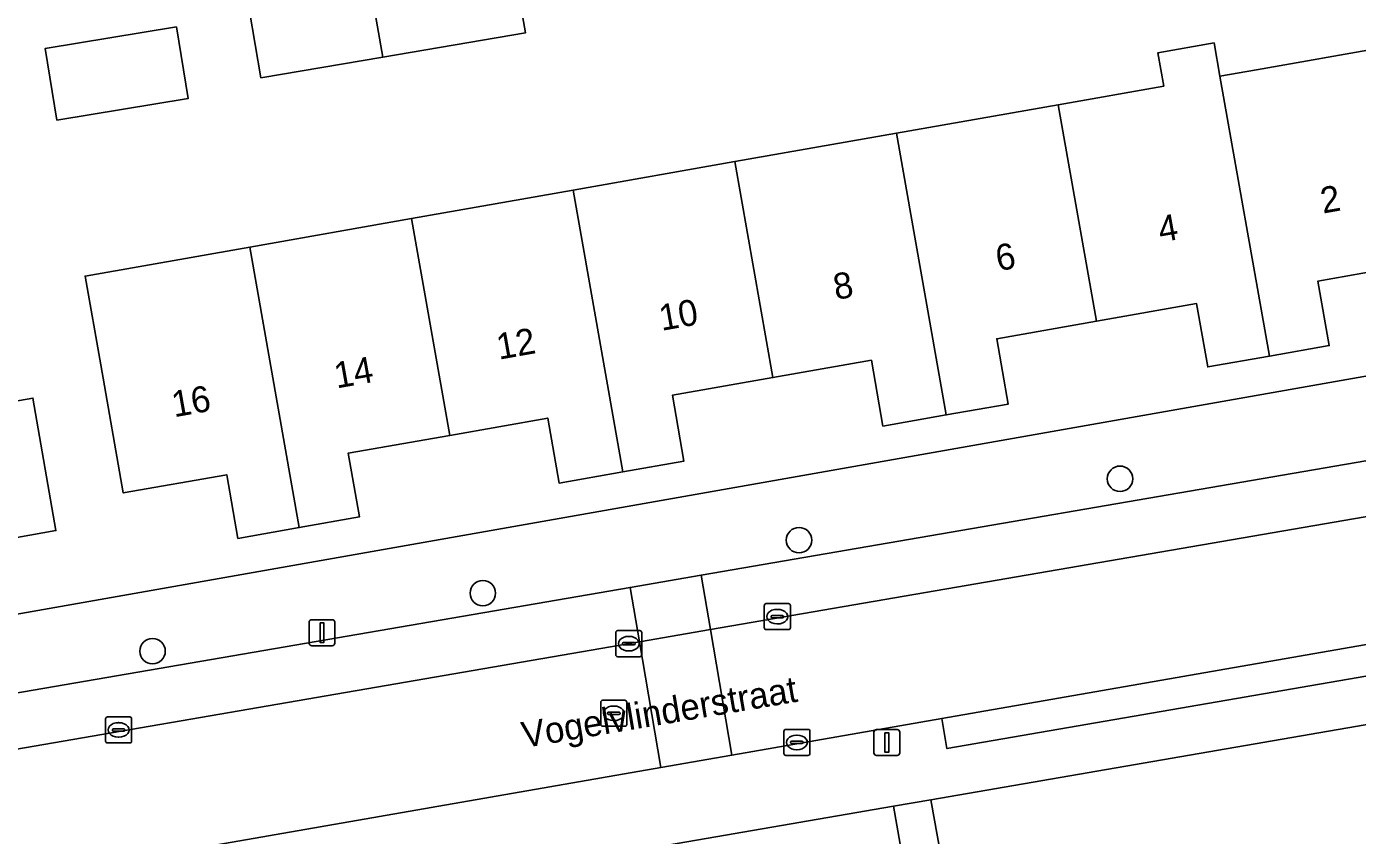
# Model space of a CAD drawing. Extents: x 162879 to 165540, y 384011 to 385181.
# Drawn here: x 163906.2 to 163957.3, y 384623.8 to 384654.9 of the extents above; entities that cross this region are included whole.
import ezdxf

# ---------------------------------------------------------------- set-up
doc = ezdxf.new("R2010")
doc.units = 0
for name, color, linetype in [('IMGEO_Boom', 7, 'Continuous'), ('IMGEO_Erf', 7, 'Continuous'), ('IMGEO_Kolk', 7, 'Continuous'), ('IMGEO_Lichtmast', 7, 'Continuous'), ('IMGEO_Openbare_ruimte_label', 7, 'Continuous'), ('IMGEO_Pand', 7, 'Continuous'), ('IMGEO_Pand_nummerreeks', 7, 'Continuous'), ('IMGEO_Parkeervlak_open', 7, 'Continuous'), ('IMGEO_Rijbaan_lokaal_open', 7, 'Continuous'), ('IMGEO_Rioolput', 7, 'Continuous'), ('IMGEO_Voetpad_open', 7, 'Continuous')]:
    doc.layers.add(name, color=color, linetype=linetype)

msp = doc.modelspace()

# ---------------------------------------------------------------- linework, layer by layer
at = {"layer": 'IMGEO_Boom'}
for centre in [(163948.207, 384637.483), (163935.872, 384635.125), (163923.723, 384633.088), (163911.03, 384630.858)]:
    msp.add_circle(centre, 0.489, dxfattribs=at)
at = {"layer": 'IMGEO_Erf'}
for points in [[(163924.919, 384657.177), (163925.363, 384654.622), (163919.882, 384653.691), (163915.193, 384652.894), (163914.758, 384655.45), (163919.431, 384656.244)], [(163911.944, 384654.851), (163912.396, 384652.095), (163907.358, 384651.269), (163906.906, 384654.025)], [(163907.316, 384635.49), (163904.798, 384635.053), (163903.914, 384640.148), (163906.431, 384640.586)]]:
    msp.add_lwpolyline(points, close=True, dxfattribs=at)
for points in [[(163959.839, 384645.793), (163955.813, 384645.084), (163956.25, 384642.603), (163953.946, 384642.197), (163951.576, 384641.78), (163951.147, 384644.218), (163947.302, 384643.541), (163943.468, 384642.866), (163943.91, 384640.356), (163941.532, 384639.937), (163939.098, 384639.508), (163938.653, 384642.037), (163934.872, 384641.372), (163931.005, 384640.691), (163931.45, 384638.165), (163929.104, 384637.752), (163926.654, 384637.321), (163926.215, 384639.815), (163922.449, 384639.152), (163918.546, 384638.464), (163918.977, 384636.016), (163916.668, 384635.609), (163914.311, 384635.194), (163913.88, 384637.639), (163909.904, 384636.939), (163909.037, 384641.864), (163908.436, 384645.274), (163914.765, 384646.388), (163920.978, 384647.483), (163927.192, 384648.577), (163933.406, 384649.671), (163939.62, 384650.765), (163945.833, 384651.859), (163949.89, 384652.574), (163949.665, 384653.854), (163951.821, 384654.234), (163952.047, 384652.954), (163953.458, 384653.202), (163958.382, 384654.069)], [(163887.445, 384629.045), (163960.844, 384641.985)], [(163958, 384628.098), (163940.94, 384625.151), (163942.056, 384618.953)], [(163940.014, 384621.979), (163939.508, 384624.904), (163889.77, 384616.314)]]:
    msp.add_lwpolyline(points, dxfattribs=at)
at = {"layer": 'IMGEO_Kolk'}
for p, q in [((163934.539, 384631.76), (163934.539, 384632.612)), ((163934.614, 384632.686), (163935.466, 384632.686)), ((163935.027, 384632.466), (163935.052, 384632.466)), ((163935.54, 384632.612), (163935.54, 384631.76)), ((163934.798, 384632.18), (163934.798, 384632.192)), ((163935.236, 384632.143), (163934.838, 384632.143)), ((163934.841, 384632.229), (163935.239, 384632.229)), ((163935.05, 384631.906), (163935.025, 384631.906)), ((163935.282, 384632.192), (163935.282, 384632.18)), ((163928.83, 384630.721), (163928.83, 384631.573)), ((163928.905, 384631.647), (163929.757, 384631.647)), ((163929.318, 384631.427), (163929.343, 384631.427)), ((163929.831, 384631.573), (163929.831, 384630.721)), ((163935.466, 384631.686), (163934.614, 384631.686)), ((163929.089, 384631.141), (163929.089, 384631.153)), ((163929.527, 384631.104), (163929.129, 384631.104)), ((163929.132, 384631.19), (163929.53, 384631.19)), ((163929.341, 384630.867), (163929.316, 384630.867)), ((163929.573, 384631.153), (163929.573, 384631.141)), ((163929.757, 384630.647), (163928.905, 384630.647)), ((163909.226, 384627.405), (163909.226, 384628.257)), ((163909.301, 384628.331), (163910.153, 384628.331)), ((163910.227, 384628.257), (163910.227, 384627.405)), ((163909.485, 384627.825), (163909.485, 384627.837)), ((163909.923, 384627.788), (163909.525, 384627.788)), ((163909.528, 384627.874), (163909.926, 384627.874)), ((163909.714, 384628.111), (163909.739, 384628.111)), ((163909.969, 384627.837), (163909.969, 384627.825)), ((163935.29, 384626.925), (163935.29, 384627.777)), ((163935.365, 384627.851), (163936.217, 384627.851)), ((163936.291, 384627.777), (163936.291, 384626.925)), ((163910.153, 384627.331), (163909.301, 384627.331)), ((163909.737, 384627.551), (163909.712, 384627.551)), ((163935.549, 384627.345), (163935.549, 384627.357)), ((163935.987, 384627.308), (163935.589, 384627.308)), ((163935.592, 384627.394), (163935.99, 384627.394)), ((163935.778, 384627.631), (163935.803, 384627.631)), ((163936.033, 384627.357), (163936.033, 384627.345)), ((163936.217, 384626.851), (163935.365, 384626.851)), ((163935.801, 384627.071), (163935.776, 384627.071))]:
    msp.add_line(p, q, dxfattribs=at)
for points in [[(163934.539, 384631.76), (163934.539, 384632.612)], [(163934.614, 384632.686), (163935.466, 384632.686)], [(163935.54, 384632.612), (163935.54, 384631.76)], [(163928.83, 384630.721), (163928.83, 384631.573)], [(163928.905, 384631.647), (163929.757, 384631.647)], [(163929.831, 384631.573), (163929.831, 384630.721)], [(163935.466, 384631.686), (163934.614, 384631.686)], [(163929.757, 384630.647), (163928.905, 384630.647)], [(163909.226, 384627.405), (163909.226, 384628.257)], [(163909.301, 384628.331), (163910.153, 384628.331)], [(163910.227, 384628.257), (163910.227, 384627.405)], [(163935.29, 384626.925), (163935.29, 384627.777)], [(163935.365, 384627.851), (163936.217, 384627.851)], [(163936.291, 384627.777), (163936.291, 384626.925)], [(163910.153, 384627.331), (163909.301, 384627.331)], [(163936.217, 384626.851), (163935.365, 384626.851)]]:
    msp.add_lwpolyline(points, dxfattribs=at)
for centre, radius, start, end in [((163934.616, 384632.61), 0.0765, 91.552, 178.448), ((163934.616, 384632.61), 0.0765, 91.552, 178.448), ((163935.464, 384632.61), 0.0765, 1.552, 88.448), ((163935.464, 384632.61), 0.0765, 1.552, 88.448), ((163934.838, 384632.189), 0.0403, 85.8775, 175.7526), ((163934.835, 384632.179), 0.0366, 178.938, 274.7102), ((163935.239, 384632.186), 0.043, 264.8664, 352.4533), ((163935.243, 384632.191), 0.0386, 1.7309, 96.639), ((163928.907, 384631.571), 0.0765, 91.552, 178.448), ((163928.907, 384631.571), 0.0765, 91.552, 178.448), ((163929.755, 384631.571), 0.0765, 1.552, 88.448), ((163929.755, 384631.571), 0.0765, 1.552, 88.448), ((163934.616, 384631.762), 0.0765, 181.552, 268.448), ((163934.616, 384631.762), 0.0765, 181.552, 268.448), ((163935.464, 384631.762), 0.0765, 271.552, 358.448), ((163935.464, 384631.762), 0.0765, 271.552, 358.448), ((163929.129, 384631.15), 0.0403, 85.8775, 175.7526), ((163929.126, 384631.14), 0.0366, 178.938, 274.7102), ((163929.53, 384631.147), 0.043, 264.8664, 352.4533), ((163929.534, 384631.152), 0.0386, 1.7309, 96.639), ((163928.907, 384630.723), 0.0765, 181.552, 268.448), ((163928.907, 384630.723), 0.0765, 181.552, 268.448), ((163929.755, 384630.723), 0.0765, 271.552, 358.448), ((163929.755, 384630.723), 0.0765, 271.552, 358.448), ((163909.303, 384628.255), 0.0765, 91.552, 178.448), ((163909.303, 384628.255), 0.0765, 91.552, 178.448), ((163910.151, 384628.255), 0.0765, 1.552, 88.448), ((163910.151, 384628.255), 0.0765, 1.552, 88.448), ((163909.525, 384627.834), 0.0403, 85.8775, 175.7526), ((163909.522, 384627.824), 0.0366, 178.938, 274.7102), ((163909.926, 384627.831), 0.043, 264.8664, 352.4533), ((163909.93, 384627.836), 0.0386, 1.7309, 96.639), ((163935.367, 384627.775), 0.0765, 91.552, 178.448), ((163935.367, 384627.775), 0.0765, 91.552, 178.448), ((163936.215, 384627.775), 0.0765, 1.552, 88.448), ((163936.215, 384627.775), 0.0765, 1.552, 88.448), ((163909.303, 384627.407), 0.0765, 181.552, 268.448), ((163909.303, 384627.407), 0.0765, 181.552, 268.448), ((163910.151, 384627.407), 0.0765, 271.552, 358.448), ((163910.151, 384627.407), 0.0765, 271.552, 358.448), ((163935.589, 384627.354), 0.0403, 85.8775, 175.7526), ((163935.586, 384627.344), 0.0366, 178.938, 274.7102), ((163935.99, 384627.351), 0.043, 264.8664, 352.4533), ((163935.994, 384627.356), 0.0386, 1.7309, 96.639), ((163935.367, 384626.927), 0.0765, 181.552, 268.448), ((163935.367, 384626.927), 0.0765, 181.552, 268.448), ((163936.215, 384626.927), 0.0765, 271.552, 358.448), ((163936.215, 384626.927), 0.0765, 271.552, 358.448)]:
    msp.add_arc(centre, radius, start, end, dxfattribs=at)
for centre, major_axis, ratio, start_param, end_param in [((163935.026, 384632.186), (-0.387, 0.002), 0.722429, 4.712389, 7.853982), ((163935.051, 384632.186), (-0.39, 0.002), 0.717154, 1.570796, 4.712389), ((163929.317, 384631.147), (-0.387, 0.002), 0.722429, 4.712389, 7.853982), ((163929.342, 384631.147), (-0.39, 0.002), 0.717154, 1.570796, 4.712389), ((163909.713, 384627.831), (-0.387, 0.002), 0.722429, 4.712389, 7.853982), ((163909.738, 384627.831), (-0.39, 0.002), 0.717154, 1.570796, 4.712389), ((163935.777, 384627.351), (-0.387, 0.002), 0.722429, 4.712389, 7.853982), ((163935.802, 384627.351), (-0.39, 0.002), 0.717154, 1.570796, 4.712389)]:
    msp.add_ellipse(centre, major_axis=major_axis, ratio=ratio, start_param=start_param, end_param=end_param, dxfattribs=at)
at = {"layer": 'IMGEO_Lichtmast'}
for p, q in [((163917.046, 384631.169), (163917.046, 384631.969)), ((163917.046, 384631.969), (163917.046, 384631.169)), ((163917.146, 384632.069), (163917.936, 384632.069)), ((163917.936, 384632.069), (163917.146, 384632.069)), ((163918.036, 384631.969), (163918.036, 384631.169)), ((163918.036, 384631.169), (163918.036, 384631.969)), ((163917.936, 384631.069), (163917.146, 384631.069)), ((163917.146, 384631.069), (163917.936, 384631.069)), ((163938.752, 384626.949), (163938.752, 384627.749)), ((163938.752, 384627.749), (163938.752, 384626.949)), ((163938.852, 384627.849), (163939.642, 384627.849)), ((163939.642, 384627.849), (163938.852, 384627.849)), ((163939.742, 384627.749), (163939.742, 384626.949)), ((163939.742, 384626.949), (163939.742, 384627.749)), ((163939.642, 384626.849), (163938.852, 384626.849)), ((163938.852, 384626.849), (163939.642, 384626.849))]:
    msp.add_line(p, q, dxfattribs=at)
for points in [[(163917.466, 384631.944), (163917.616, 384631.944), (163917.616, 384631.194), (163917.466, 384631.194), (163917.466, 384631.944)], [(163939.172, 384627.724), (163939.322, 384627.724), (163939.322, 384626.974), (163939.172, 384626.974), (163939.172, 384627.724)]]:
    msp.add_lwpolyline(points, dxfattribs=at)
for centre, start, end in [((163917.146, 384631.969), 90, 180), ((163917.146, 384631.969), 90, 180), ((163917.936, 384631.969), 0, 90), ((163917.936, 384631.969), 360, 90), ((163917.146, 384631.169), 180, 270), ((163917.146, 384631.169), 180, 270), ((163917.936, 384631.169), 270, 0), ((163917.936, 384631.169), 270, 0), ((163938.852, 384627.749), 90, 180), ((163938.852, 384627.749), 90, 180), ((163939.642, 384627.749), 0, 90), ((163939.642, 384627.749), 360, 90), ((163938.852, 384626.949), 180, 270), ((163938.852, 384626.949), 180, 270), ((163939.642, 384626.949), 270, 0), ((163939.642, 384626.949), 270, 0)]:
    msp.add_arc(centre, 0.1, start, end, dxfattribs=at)
at = {"layer": 'IMGEO_Pand'}
for points in [[(163919.431, 384656.244), (163919.882, 384653.691), (163925.363, 384654.622), (163924.919, 384657.177)], [(163919.431, 384656.244), (163914.758, 384655.45), (163915.193, 384652.894), (163919.882, 384653.691)], [(163912.396, 384652.095), (163911.944, 384654.851), (163906.906, 384654.025), (163907.358, 384651.269)], [(163952.047, 384652.954), (163951.821, 384654.234), (163949.665, 384653.854), (163949.89, 384652.574), (163945.833, 384651.859), (163947.302, 384643.541), (163951.147, 384644.218), (163951.576, 384641.78), (163953.946, 384642.197)], [(163953.946, 384642.197), (163956.25, 384642.603), (163955.813, 384645.084), (163959.839, 384645.793), (163958.382, 384654.069), (163953.458, 384653.202), (163952.047, 384652.954)], [(163945.833, 384651.859), (163939.62, 384650.765), (163941.532, 384639.937), (163943.91, 384640.356), (163943.468, 384642.866), (163947.302, 384643.541)], [(163939.62, 384650.765), (163933.406, 384649.671), (163934.872, 384641.372), (163938.653, 384642.037), (163939.098, 384639.508), (163941.532, 384639.937)], [(163927.192, 384648.577), (163929.104, 384637.752), (163931.45, 384638.165), (163931.005, 384640.691), (163934.872, 384641.372), (163933.406, 384649.671)], [(163927.192, 384648.577), (163920.978, 384647.483), (163922.449, 384639.152), (163926.215, 384639.815), (163926.654, 384637.321), (163929.104, 384637.752)], [(163914.765, 384646.388), (163916.668, 384635.609), (163918.977, 384636.016), (163918.546, 384638.464), (163922.449, 384639.152), (163920.978, 384647.483)], [(163914.765, 384646.388), (163908.436, 384645.274), (163909.037, 384641.864), (163909.904, 384636.939), (163913.88, 384637.639), (163914.311, 384635.194), (163916.668, 384635.609)], [(163904.798, 384635.053), (163907.316, 384635.49), (163906.431, 384640.586), (163903.914, 384640.148)]]:
    msp.add_lwpolyline(points, close=True, dxfattribs=at)
at = {"layer": 'IMGEO_Parkeervlak_open'}
for points in [[(163959.66, 384638.521), (163932.108, 384633.777), (163932.466, 384631.69), (163963.513, 384637.038)], [(163893.309, 384624.944), (163929.736, 384631.219), (163929.378, 384633.307), (163896.374, 384627.625)]]:
    msp.add_lwpolyline(points, dxfattribs=at)
msp.add_lwpolyline([(163932.466, 384631.69), (163932.108, 384633.777), (163929.378, 384633.307), (163929.736, 384631.219)], close=True, dxfattribs=at)
at = {"layer": 'IMGEO_Rijbaan_lokaal_open'}
for points in [[(163966.984, 384637.636), (163963.513, 384637.038), (163932.466, 384631.69), (163933.294, 384626.865), (163941.361, 384628.27), (163958.192, 384631.202), (163964.157, 384632.241), (163967.574, 384632.836)], [(163930.565, 384626.389), (163929.736, 384631.219), (163893.309, 384624.944), (163889.785, 384624.337)], [(163889.294, 384619.2), (163930.565, 384626.389)]]:
    msp.add_lwpolyline(points, dxfattribs=at)
msp.add_lwpolyline([(163930.565, 384626.389), (163933.294, 384626.865), (163932.466, 384631.69), (163929.736, 384631.219)], close=True, dxfattribs=at)
at = {"layer": 'IMGEO_Rioolput'}
for p, q in [((163928.254, 384628.045), (163928.254, 384628.897)), ((163928.329, 384628.971), (163929.181, 384628.971)), ((163928.742, 384628.751), (163928.767, 384628.751)), ((163929.255, 384628.897), (163929.255, 384628.045)), ((163928.513, 384628.465), (163928.513, 384628.477)), ((163928.951, 384628.428), (163928.553, 384628.428)), ((163928.556, 384628.514), (163928.954, 384628.514)), ((163928.997, 384628.477), (163928.997, 384628.465)), ((163929.181, 384627.971), (163928.329, 384627.971)), ((163928.765, 384628.191), (163928.74, 384628.191))]:
    msp.add_line(p, q, dxfattribs=at)
for points in [[(163928.254, 384628.045), (163928.254, 384628.897)], [(163928.329, 384628.971), (163929.181, 384628.971)], [(163929.255, 384628.897), (163929.255, 384628.045)], [(163929.181, 384627.971), (163928.329, 384627.971)]]:
    msp.add_lwpolyline(points, dxfattribs=at)
for centre, radius, start, end in [((163928.331, 384628.895), 0.0765, 91.552, 178.448), ((163928.331, 384628.895), 0.0765, 91.552, 178.448), ((163929.179, 384628.895), 0.0765, 1.552, 88.448), ((163929.179, 384628.895), 0.0765, 1.552, 88.448), ((163928.553, 384628.474), 0.0403, 85.8775, 175.7526), ((163928.55, 384628.464), 0.0366, 178.938, 274.7102), ((163928.954, 384628.471), 0.043, 264.8664, 352.4533), ((163928.958, 384628.476), 0.0386, 1.7309, 96.639), ((163928.331, 384628.047), 0.0765, 181.552, 268.448), ((163928.331, 384628.047), 0.0765, 181.552, 268.448), ((163929.179, 384628.047), 0.0765, 271.552, 358.448), ((163929.179, 384628.047), 0.0765, 271.552, 358.448)]:
    msp.add_arc(centre, radius, start, end, dxfattribs=at)
for centre, major_axis, ratio, start_param, end_param in [((163928.741, 384628.471), (-0.387, 0.002), 0.722429, 4.712389, 7.853982), ((163928.766, 384628.471), (-0.39, 0.002), 0.717154, 1.570796, 4.712389)]:
    msp.add_ellipse(centre, major_axis=major_axis, ratio=ratio, start_param=start_param, end_param=end_param, dxfattribs=at)
at = {"layer": 'IMGEO_Voetpad_open'}
for points in [[(163960.844, 384641.985), (163887.445, 384629.045)], [(163896.374, 384627.625), (163929.378, 384633.307), (163932.108, 384633.777), (163959.66, 384638.521)], [(163958.855, 384627.143), (163959.412, 384624.087), (163965.375, 384625.078), (163964.157, 384632.241), (163958.192, 384631.202), (163958.392, 384630.025), (163941.556, 384627.117), (163941.361, 384628.27), (163933.294, 384626.865), (163930.565, 384626.389), (163889.294, 384619.2)], [(163939.508, 384624.904), (163940.94, 384625.151), (163958, 384628.098)], [(163942.056, 384618.953), (163940.94, 384625.151), (163939.508, 384624.904), (163940.014, 384621.979)], [(163889.77, 384616.314), (163939.508, 384624.904)]]:
    msp.add_lwpolyline(points, dxfattribs=at)
msp.add_lwpolyline([(163958.192, 384631.202), (163941.361, 384628.27), (163941.556, 384627.117), (163958.392, 384630.025)], close=True, dxfattribs=at)

# ---------------------------------------------------------------- texts
at = {"layer": 'IMGEO_Openbare_ruimte_label'}
msp.add_text('Vogelvlinderstraat', height=1, rotation=9.613, dxfattribs=at).set_placement((163925.307, 384627.136))
at = {"layer": 'IMGEO_Pand_nummerreeks'}
for s, rotation, p in [('2', 10.0546, (163956.005, 384647.673)), ('4', 10.0554, (163949.765, 384646.565)), ('6', 10.0546, (163943.523, 384645.46)), ('8', 10.0546, (163937.285, 384644.354)), ('10', 10.0546, (163930.589, 384643.166)), ('12', 10.0546, (163924.341, 384642.058)), ('14', 10.0546, (163918.103, 384640.952)), ('16', 10.0546, (163911.861, 384639.845))]:
    msp.add_text(s, height=1, rotation=rotation, dxfattribs=at).set_placement(p)

doc.saveas('drawing.dxf')
